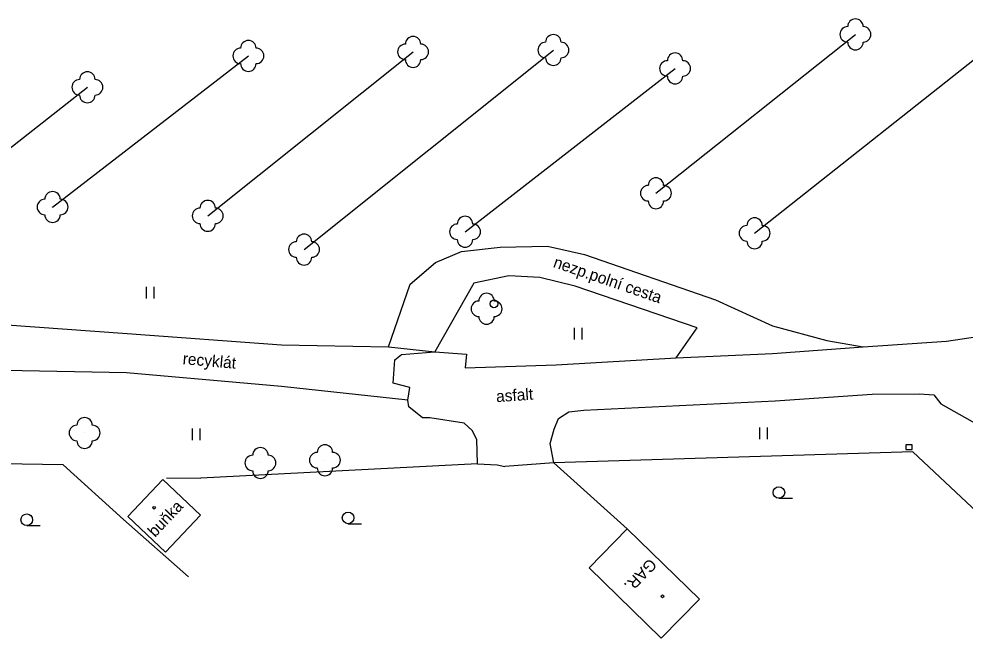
# Model space of a CAD drawing. Extents: x -577457 to -568404, y -1208466 to -1201387.
# Drawn here: x -569350.8 to -569289.6, y -1204274.5 to -1204234.4 of the extents above; entities that cross this region are included whole.
import ezdxf

# ---------------------------------------------------------------- set-up
doc = ezdxf.new("R2010")
doc.units = 0
for name, color, linetype in [('BUDOVY_MĚŘ', 7, 'Continuous'), ('BUDOVY_NEMĚŘ', 7, 'Continuous'), ('OBVOD_PILÍŘE', 7, 'Continuous'), ('POMOC_POPIS', 7, 'Continuous'), ('ROZHRANÍ_PLOCH', 7, 'Continuous'), ('ZELEŇ', 7, 'Continuous'), ('ZN_BUDOV', 7, 'Continuous'), ('ZN_DOPLŇKOVÉ', 7, 'Continuous'), ('ZN_KULTUR', 7, 'Continuous')]:
    doc.layers.add(name, color=color, linetype=linetype)

msp = doc.modelspace()

# ---------------------------------------------------------------- linework, layer by layer
at = {"layer": 'BUDOVY_MĚŘ'}
for points in [[(-569343.73, -1204266.6), (-569341.47, -1204264.21)], [(-569311.44, -1204267.4), (-569313.89, -1204269.92), (-569309.23, -1204274.46), (-569306.77, -1204271.94), (-569311.44, -1204267.4)]]:
    msp.add_lwpolyline(points, dxfattribs=at)
at = {"layer": 'BUDOVY_NEMĚŘ'}
msp.add_lwpolyline([(-569343.73, -1204266.6), (-569341.29, -1204268.91), (-569339.03, -1204266.52), (-569341.47, -1204264.21)], dxfattribs=at)
at = {"layer": 'OBVOD_PILÍŘE'}
msp.add_lwpolyline([(-569293.22, -1204261.97), (-569293.42, -1204261.97), (-569293.42, -1204262.26), (-569293.02, -1204262.26), (-569293.02, -1204261.97), (-569293.22, -1204261.97)], dxfattribs=at)
at = {"layer": 'ROZHRANÍ_PLOCH'}
for points in [[(-569326.86, -1204255.64), (-569325.47, -1204251.57), (-569323.84, -1204250.18), (-569322.16, -1204249.46), (-569319.66, -1204249.19), (-569316.6, -1204249.13), (-569314.2, -1204249.67), (-569305.72, -1204252.6), (-569302.05, -1204254.27), (-569298.53, -1204255.22), (-569296.17, -1204255.64)], [(-569296.17, -1204255.64), (-569290.8, -1204255.26), (-569285.72, -1204254.52), (-569282.82, -1204254.12), (-569280.54, -1204253.73), (-569278.56, -1204253.43), (-569260.79, -1204251.15), (-569253.59, -1204250.06)], [(-569308.27, -1204256.35), (-569306.91, -1204254.4), (-569314.8, -1204251.7), (-569317.09, -1204251.15), (-569319.1, -1204251.04), (-569321.35, -1204251.51), (-569323.88, -1204255.95)], [(-569355.33, -1204254.46), (-569351.82, -1204254.19), (-569343.76, -1204254.76), (-569333.79, -1204255.51), (-569326.86, -1204255.64)], [(-569326.86, -1204255.64), (-569323.88, -1204255.95)], [(-569325.61, -1204259.08), (-569325.49, -1204258.26), (-569326.57, -1204257.98), (-569326.47, -1204256.47), (-569326.02, -1204256.13), (-569323.88, -1204255.95)], [(-569323.88, -1204255.95), (-569321.83, -1204256.11), (-569321.92, -1204256.98), (-569316.02, -1204256.8), (-569308.27, -1204256.35)], [(-569308.27, -1204256.35), (-569302.04, -1204256.06), (-569296.17, -1204255.64)], [(-569325.61, -1204259.08), (-569333.78, -1204258.2), (-569343.82, -1204257.32), (-569351.68, -1204257.15), (-569355.62, -1204257.02)], [(-569321.12, -1204263.2), (-569321.15, -1204261.63), (-569321.46, -1204261.04), (-569321.97, -1204260.56), (-569324.19, -1204260.22), (-569324.67, -1204260.22), (-569325.56, -1204259.5), (-569325.61, -1204259.08)], [(-569316.19, -1204263.14), (-569316.41, -1204261.89), (-569316.16, -1204260.96), (-569315.88, -1204260.27), (-569315.21, -1204259.83), (-569314.25, -1204259.72), (-569301.88, -1204259.13), (-569295.6, -1204258.7), (-569292.54, -1204258.66), (-569291.6, -1204258.73), (-569291.16, -1204259.32), (-569287.61, -1204261.31), (-569286.76, -1204261.89), (-569286.62, -1204262.08)]]:
    msp.add_lwpolyline(points, dxfattribs=at)
at = {"layer": 'ZELEŇ'}
for points in [[(-569309.58, -1204245.7), (-569296.68, -1204235.43)], [(-569303.2, -1204248.29), (-569287.01, -1204235.48)], [(-569338.56, -1204247.16), (-569325.28, -1204236.56)], [(-569332.33, -1204249.34), (-569316.21, -1204236.44)], [(-569348.59, -1204246.59), (-569335.93, -1204236.82)], [(-569321.92, -1204248.19), (-569308.34, -1204237.63)], [(-569359.18, -1204248.93), (-569346.34, -1204238.85)]]:
    msp.add_lwpolyline(points, dxfattribs=at)
for centre in [(-569296.68, -1204235.43), (-569325.28, -1204236.56), (-569316.21, -1204236.44), (-569335.93, -1204236.82), (-569308.34, -1204237.63), (-569346.34, -1204238.85), (-569309.58, -1204245.7), (-569348.59, -1204246.59), (-569338.56, -1204247.16), (-569321.92, -1204248.19), (-569303.2, -1204248.29), (-569332.33, -1204249.34), (-569320.53, -1204253.17), (-569346.52, -1204261.2), (-569335.15, -1204263.14), (-569330.98, -1204262.96)]:
    msp.add_circle(centre, 0.0005, dxfattribs=at)
for centre, start, end in [((-569296.68, -1204234.93), 0, 179.99999), ((-569297.18, -1204235.43), 89.99999, 269.99999), ((-569296.18, -1204235.43), 270, 89.99999), ((-569335.93, -1204236.32), 0, 179.99999), ((-569325.28, -1204236.06), 0, 179.99999), ((-569316.71, -1204236.44), 89.99999, 269.99999), ((-569316.21, -1204235.94), 0, 179.99999), ((-569315.71, -1204236.44), 270, 89.99999), ((-569296.68, -1204235.93), 179.99999, 359.99999), ((-569336.43, -1204236.82), 89.99999, 269.99999), ((-569335.43, -1204236.82), 270, 89.99999), ((-569325.78, -1204236.56), 89.99999, 269.99999), ((-569324.78, -1204236.56), 270, 89.99999), ((-569308.34, -1204237.13), 0, 179.99999), ((-569325.28, -1204237.06), 179.99999, 359.99999), ((-569316.21, -1204236.94), 179.99999, 359.99999), ((-569308.84, -1204237.63), 89.99999, 269.99999), ((-569307.84, -1204237.63), 270, 89.99999), ((-569346.34, -1204238.35), 0, 179.99999), ((-569335.93, -1204237.32), 179.99999, 359.99999), ((-569346.84, -1204238.85), 89.99999, 269.99999), ((-569345.84, -1204238.85), 270, 89.99999), ((-569308.34, -1204238.13), 179.99999, 359.99999), ((-569346.34, -1204239.35), 179.99999, 359.99999), ((-569309.58, -1204245.2), 0, 179.99999), ((-569348.59, -1204246.09), 0, 179.99999), ((-569310.08, -1204245.7), 89.99999, 269.99999), ((-569309.08, -1204245.7), 270, 89.99999), ((-569349.09, -1204246.59), 89.99999, 269.99999), ((-569348.09, -1204246.59), 270, 89.99999), ((-569338.56, -1204246.66), 0, 179.99999), ((-569309.58, -1204246.2), 179.99999, 359.99999), ((-569339.06, -1204247.16), 89.99999, 269.99999), ((-569338.06, -1204247.16), 270, 89.99999), ((-569348.59, -1204247.09), 179.99999, 359.99999), ((-569321.92, -1204247.69), 0, 179.99999), ((-569303.2, -1204247.79), 0, 179.99999), ((-569338.56, -1204247.66), 179.99999, 359.99999), ((-569322.42, -1204248.19), 89.99999, 269.99999), ((-569321.42, -1204248.19), 270, 89.99999), ((-569303.7, -1204248.29), 89.99999, 269.99999), ((-569302.7, -1204248.29), 270, 89.99999), ((-569332.83, -1204249.34), 89.99999, 269.99999), ((-569332.33, -1204248.84), 0, 179.99999), ((-569331.83, -1204249.34), 270, 89.99999), ((-569321.92, -1204248.69), 179.99999, 359.99999), ((-569303.2, -1204248.79), 179.99999, 359.99999), ((-569332.33, -1204249.84), 179.99999, 359.99999), ((-569320.53, -1204252.67), 0, 179.99999), ((-569321.03, -1204253.17), 89.99999, 269.99999), ((-569320.03, -1204253.17), 270, 89.99999), ((-569320.53, -1204253.67), 179.99999, 359.99999), ((-569346.52, -1204260.7), 0, 179.99999), ((-569347.02, -1204261.2), 89.99999, 269.99999), ((-569346.02, -1204261.2), 270, 89.99999), ((-569346.52, -1204261.7), 179.99999, 359.99999), ((-569335.15, -1204262.64), 0, 179.99999), ((-569330.98, -1204262.46), 0, 179.99999), ((-569335.65, -1204263.14), 89.99999, 269.99999), ((-569334.65, -1204263.14), 270, 89.99999), ((-569331.48, -1204262.96), 89.99999, 269.99999), ((-569330.48, -1204262.96), 270, 89.99999), ((-569330.98, -1204263.46), 179.99999, 359.99999), ((-569335.15, -1204263.64), 179.99999, 359.99999)]:
    msp.add_arc(centre, 0.5, start, end, dxfattribs=at)
at = {"layer": 'ZN_BUDOV'}
for centre in [(-569342.03, -1204266.03), (-569309.16, -1204271.76)]:
    msp.add_circle(centre, 0.0875, dxfattribs=at)
at = {"layer": 'ZN_DOPLŇKOVÉ'}
for points in [[(-569287.07, -1204267.95), (-569292.96, -1204262.42), (-569316.19, -1204263.14)], [(-569347.91, -1204263.27), (-569351.9, -1204263.2)], [(-569344.01, -1204266.8), (-569347.91, -1204263.27)], [(-569321.12, -1204263.2), (-569339, -1204264.12)], [(-569321.12, -1204263.2), (-569319.85, -1204263.25)], [(-569319.85, -1204263.25), (-569319.35, -1204263.36)], [(-569316.19, -1204263.14), (-569319.35, -1204263.36)], [(-569316.19, -1204263.14), (-569311.44, -1204267.4)], [(-569341.23, -1204264.1), (-569339, -1204264.12)], [(-569339.8, -1204270.49), (-569344.01, -1204266.8)]]:
    msp.add_lwpolyline(points, dxfattribs=at)
for radius in [0.25, 0.0005]:
    msp.add_circle((-569320.051, -1204252.85), radius, dxfattribs=at)
at = {"layer": 'ZN_KULTUR'}
for p, q in [((-569342.52, -1204252.505), (-569342.52, -1204251.755)), ((-569342.02, -1204252.505), (-569342.02, -1204251.755)), ((-569314.84, -1204255.155), (-569314.84, -1204254.405)), ((-569314.34, -1204255.155), (-569314.34, -1204254.405)), ((-569339.54, -1204261.655), (-569339.54, -1204260.905)), ((-569339.04, -1204261.655), (-569339.04, -1204260.905)), ((-569302.87, -1204261.595), (-569302.87, -1204260.845)), ((-569302.37, -1204261.595), (-569302.37, -1204260.845)), ((-569301.63, -1204265.425), (-569300.755, -1204265.425)), ((-569350.26, -1204267.185), (-569349.385, -1204267.185)), ((-569329.48, -1204267.065), (-569328.605, -1204267.065))]:
    msp.add_line(p, q, dxfattribs=at)
for centre in [(-569301.63, -1204265.05), (-569350.26, -1204266.81), (-569329.48, -1204266.69)]:
    msp.add_circle(centre, 0.375, dxfattribs=at)

# ---------------------------------------------------------------- texts
at = {"layer": 'POMOC_POPIS'}
for s, rotation, p in [('nezp.polní cesta', 341.10876, (-569316.27, -1204250.46)), ('recyklát', 354.99084, (-569340.2, -1204256.75)), ('asfalt', 3.98252, (-569319.89, -1204259.21)), ('buňka', 46.60141, (-569341.97, -1204267.98)), ('GAR.', 225.81, (-569309.99, -1204269.26))]:
    msp.add_text(s, height=0.75, rotation=rotation, dxfattribs=at).set_placement(p)

doc.saveas('drawing.dxf')
